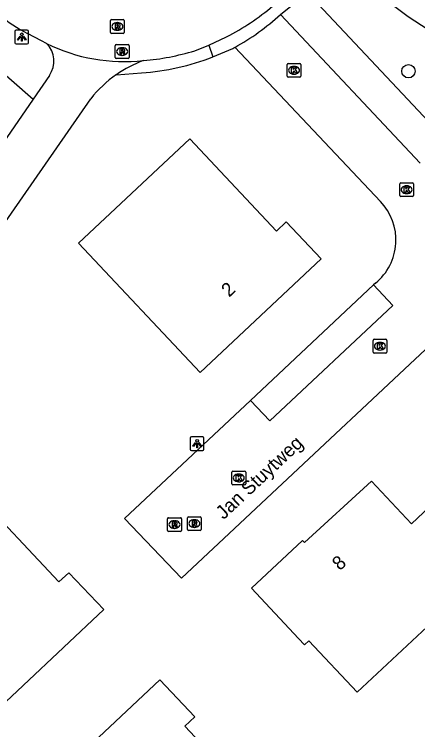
# Model space of a CAD drawing. Extents: x 159353 to 160616, y 385893 to 387321.
# Drawn here: x 160033.9 to 160063.3, y 386296.8 to 386348.8 of the extents above; entities that cross this region are included whole.
import ezdxf

# ---------------------------------------------------------------- set-up
doc = ezdxf.new("R2010")
doc.units = 0
for name, color, linetype in [('IMGEO_Boom', 7, 'Continuous'), ('IMGEO_Fietspad_open', 7, 'Continuous'), ('IMGEO_Groenvoorziening', 7, 'Continuous'), ('IMGEO_Kolk', 7, 'Continuous'), ('IMGEO_Lichtpunt', 7, 'Continuous'), ('IMGEO_Openbare_ruimte_label', 7, 'Continuous'), ('IMGEO_Pand', 7, 'Continuous'), ('IMGEO_Pand_nummerreeks', 7, 'Continuous'), ('IMGEO_Parkeervlak_open', 7, 'Continuous'), ('IMGEO_Rijbaan_lokaal_open', 7, 'Continuous'), ('IMGEO_Rioolput', 7, 'Continuous'), ('IMGEO_Voetpad_open', 7, 'Continuous')]:
    doc.layers.add(name, color=color, linetype=linetype)

msp = doc.modelspace()

# ---------------------------------------------------------------- linework, layer by layer
at = {"layer": 'IMGEO_Boom'}
msp.add_circle((160062.592, 386344.692), 0.489, dxfattribs=at)
at = {"layer": 'IMGEO_Fietspad_open'}
for points in [[(160036.492, 386344.379), (160035.313, 386342.665)], [(160035.313, 386342.665), (160023.475, 386325.445), (160019.422, 386319.187)], [(160028.115, 386326.61), (160030.423, 386329.61), (160039.507, 386342.692)]]:
    msp.add_lwpolyline(points, dxfattribs=at)
for centre, radius, start, end in [((160035.033, 386345.425), 1.795, 324.38, 45.6762), ((160046.273, 386337.382), 8.6, 109.9746, 124.8372), ((160046.279, 386337.374), 8.611, 124.8375, 141.8549)]:
    msp.add_arc(centre, radius, start, end, dxfattribs=at)
at = {"layer": 'IMGEO_Groenvoorziening'}
for points in [[(160057.684, 386352.391), (160062.563, 386348.669), (160068.806, 386344.635), (160075.536, 386341.218), (160076.309, 386340.989), (160077.718, 386340.313)], [(160055.245, 386350.409), (160067.508, 386337.34)]]:
    msp.add_lwpolyline(points, dxfattribs=at)
at = {"layer": 'IMGEO_Kolk'}
for p, q in [((160053.852, 386345.259), (160054.704, 386345.259)), ((160053.777, 386344.333), (160053.777, 386345.185)), ((160054.265, 386345.039), (160054.29, 386345.039)), ((160054.778, 386345.185), (160054.778, 386344.333)), ((160054.704, 386344.259), (160053.852, 386344.259)), ((160054.288, 386344.479), (160054.263, 386344.479)), ((160061.96, 386335.647), (160061.96, 386336.499)), ((160062.035, 386336.573), (160062.887, 386336.573)), ((160062.448, 386336.353), (160062.473, 386336.353)), ((160062.961, 386336.499), (160062.961, 386335.647)), ((160062.887, 386335.573), (160062.035, 386335.573)), ((160062.471, 386335.793), (160062.446, 386335.793)), ((160060.017, 386324.261), (160060.017, 386325.113)), ((160060.092, 386325.187), (160060.944, 386325.187)), ((160060.505, 386324.967), (160060.53, 386324.967)), ((160061.018, 386325.113), (160061.018, 386324.261)), ((160060.528, 386324.407), (160060.503, 386324.407)), ((160060.944, 386324.187), (160060.092, 386324.187)), ((160049.834, 386315.601), (160050.686, 386315.601)), ((160049.759, 386314.675), (160049.759, 386315.527)), ((160050.247, 386315.381), (160050.272, 386315.381)), ((160050.76, 386315.527), (160050.76, 386314.675)), ((160050.686, 386314.601), (160049.834, 386314.601)), ((160050.27, 386314.821), (160050.245, 386314.821))]:
    msp.add_line(p, q, dxfattribs=at)
for points in [[(160053.852, 386345.259), (160054.704, 386345.259)], [(160053.777, 386344.333), (160053.777, 386345.185)], [(160054.098, 386344.959), (160054.221, 386344.959), (160054.221, 386344.808), (160054.351, 386344.959), (160054.515, 386344.959), (160054.369, 386344.808), (160054.522, 386344.559), (160054.37, 386344.559), (160054.285, 386344.723), (160054.221, 386344.656), (160054.221, 386344.559), (160054.098, 386344.559), (160054.098, 386344.959)], [(160054.778, 386345.185), (160054.778, 386344.333)], [(160054.704, 386344.259), (160053.852, 386344.259)], [(160061.96, 386335.647), (160061.96, 386336.499)], [(160062.035, 386336.573), (160062.887, 386336.573)], [(160062.961, 386336.499), (160062.961, 386335.647)], [(160062.281, 386336.273), (160062.404, 386336.273), (160062.404, 386336.122), (160062.534, 386336.273), (160062.698, 386336.273), (160062.552, 386336.122), (160062.705, 386335.873), (160062.553, 386335.873), (160062.468, 386336.037), (160062.404, 386335.97), (160062.404, 386335.873), (160062.281, 386335.873), (160062.281, 386336.273)], [(160062.887, 386335.573), (160062.035, 386335.573)], [(160060.017, 386324.261), (160060.017, 386325.113)], [(160060.092, 386325.187), (160060.944, 386325.187)], [(160061.018, 386325.113), (160061.018, 386324.261)], [(160060.338, 386324.887), (160060.461, 386324.887), (160060.461, 386324.736), (160060.591, 386324.887), (160060.755, 386324.887), (160060.609, 386324.736), (160060.762, 386324.487), (160060.61, 386324.487), (160060.525, 386324.651), (160060.461, 386324.584), (160060.461, 386324.487), (160060.338, 386324.487), (160060.338, 386324.887)], [(160060.944, 386324.187), (160060.092, 386324.187)], [(160049.834, 386315.601), (160050.686, 386315.601)], [(160049.759, 386314.675), (160049.759, 386315.527)], [(160050.08, 386315.301), (160050.203, 386315.301), (160050.203, 386315.15), (160050.333, 386315.301), (160050.497, 386315.301), (160050.351, 386315.15), (160050.504, 386314.901), (160050.352, 386314.901), (160050.267, 386315.065), (160050.203, 386314.998), (160050.203, 386314.901), (160050.08, 386314.901), (160050.08, 386315.301)], [(160050.76, 386315.527), (160050.76, 386314.675)], [(160050.686, 386314.601), (160049.834, 386314.601)]]:
    msp.add_lwpolyline(points, dxfattribs=at)
for centre, start, end in [((160053.854, 386345.183), 91.552, 178.448), ((160053.854, 386345.183), 91.552, 178.448), ((160054.702, 386345.183), 1.552, 88.448), ((160054.702, 386345.183), 1.552, 88.448), ((160053.854, 386344.335), 181.552, 268.448), ((160053.854, 386344.335), 181.552, 268.448), ((160054.702, 386344.335), 271.552, 358.448), ((160054.702, 386344.335), 271.552, 358.448), ((160062.037, 386336.497), 91.552, 178.448), ((160062.037, 386336.497), 91.552, 178.448), ((160062.885, 386336.497), 1.552, 88.448), ((160062.885, 386336.497), 1.552, 88.448), ((160062.037, 386335.649), 181.552, 268.448), ((160062.037, 386335.649), 181.552, 268.448), ((160062.885, 386335.649), 271.552, 358.448), ((160062.885, 386335.649), 271.552, 358.448), ((160060.094, 386325.111), 91.552, 178.448), ((160060.094, 386325.111), 91.552, 178.448), ((160060.942, 386325.111), 1.552, 88.448), ((160060.942, 386325.111), 1.552, 88.448), ((160060.094, 386324.263), 181.552, 268.448), ((160060.094, 386324.263), 181.552, 268.448), ((160060.942, 386324.263), 271.552, 358.448), ((160060.942, 386324.263), 271.552, 358.448), ((160049.836, 386315.525), 91.552, 178.448), ((160049.836, 386315.525), 91.552, 178.448), ((160050.684, 386315.525), 1.552, 88.448), ((160050.684, 386315.525), 1.552, 88.448), ((160049.836, 386314.677), 181.552, 268.448), ((160049.836, 386314.677), 181.552, 268.448), ((160050.684, 386314.677), 271.552, 358.448), ((160050.684, 386314.677), 271.552, 358.448)]:
    msp.add_arc(centre, 0.0765, start, end, dxfattribs=at)
for centre, major_axis, ratio, start_param, end_param in [((160054.264, 386344.759), (-0.387, 0.002), 0.722429, 4.712389, 7.853982), ((160054.289, 386344.759), (-0.39, 0.002), 0.717154, 1.570796, 4.712389), ((160062.447, 386336.073), (-0.387, 0.002), 0.722429, 4.712389, 7.853982), ((160062.472, 386336.073), (-0.39, 0.002), 0.717154, 1.570796, 4.712389), ((160060.504, 386324.687), (-0.387, 0.002), 0.722429, 4.712389, 7.853982), ((160060.529, 386324.687), (-0.39, 0.002), 0.717154, 1.570796, 4.712389), ((160050.246, 386315.101), (-0.387, 0.002), 0.722429, 4.712389, 7.853982), ((160050.271, 386315.101), (-0.39, 0.002), 0.717154, 1.570796, 4.712389)]:
    msp.add_ellipse(centre, major_axis=major_axis, ratio=ratio, start_param=start_param, end_param=end_param, dxfattribs=at)
at = {"layer": 'IMGEO_Lichtpunt'}
for p, q in [((160033.984, 386347.576), (160033.984, 386346.769)), ((160033.984, 386347.576), (160033.984, 386346.769)), ((160034.886, 386347.671), (160034.078, 386347.671)), ((160034.886, 386347.671), (160034.078, 386347.671)), ((160034.98, 386346.769), (160034.98, 386347.576)), ((160034.98, 386346.769), (160034.98, 386347.576)), ((160034.078, 386346.675), (160034.886, 386346.675)), ((160034.078, 386346.675), (160034.886, 386346.675)), ((160046.734, 386318.007), (160046.734, 386317.2)), ((160046.734, 386318.007), (160046.734, 386317.2)), ((160047.636, 386318.102), (160046.828, 386318.102)), ((160047.636, 386318.102), (160046.828, 386318.102)), ((160047.73, 386317.2), (160047.73, 386318.007)), ((160047.73, 386317.2), (160047.73, 386318.007)), ((160046.828, 386317.106), (160047.636, 386317.106)), ((160046.828, 386317.106), (160047.636, 386317.106))]:
    msp.add_line(p, q, dxfattribs=at)
for points in [[(160034.358, 386347.24), (160034.397, 386347.212), (160034.209, 386346.95), (160034.171, 386346.977), (160034.358, 386347.24)], [(160034.46, 386347.192), (160034.507, 386347.192), (160034.507, 386346.87), (160034.46, 386346.87), (160034.46, 386347.192)], [(160034.57, 386347.212), (160034.608, 386347.239), (160034.795, 386346.977), (160034.756, 386346.949), (160034.57, 386347.212)], [(160047.108, 386317.671), (160047.147, 386317.643), (160046.959, 386317.381), (160046.921, 386317.408), (160047.108, 386317.671)], [(160047.21, 386317.623), (160047.257, 386317.623), (160047.257, 386317.301), (160047.21, 386317.301), (160047.21, 386317.623)], [(160047.32, 386317.643), (160047.358, 386317.67), (160047.545, 386317.408), (160047.506, 386317.38), (160047.32, 386317.643)]]:
    msp.add_lwpolyline(points, dxfattribs=at)
for centre in [(160034.483, 386347.374), (160047.233, 386317.805)]:
    msp.add_circle(centre, 0.0994, dxfattribs=at)
for centre, start, end in [((160034.078, 386347.576), 90, 180), ((160034.078, 386347.576), 90, 180), ((160034.886, 386347.576), 0, 90), ((160034.886, 386347.576), 0, 90), ((160034.078, 386346.769), 180, 270), ((160034.078, 386346.769), 180, 270), ((160034.886, 386346.769), 270, 0), ((160034.886, 386346.769), 270, 360), ((160046.828, 386318.007), 90, 180), ((160046.828, 386318.007), 90, 180), ((160047.636, 386318.007), 0, 90), ((160047.636, 386318.007), 0, 90), ((160046.828, 386317.2), 180, 270), ((160046.828, 386317.2), 180, 270), ((160047.636, 386317.2), 270, 0), ((160047.636, 386317.2), 270, 360)]:
    msp.add_arc(centre, 0.0946, start, end, dxfattribs=at)
at = {"layer": 'IMGEO_Pand'}
for points in [[(160056.258, 386331.041), (160053.711, 386333.738), (160052.99, 386333.057), (160046.703, 386339.766), (160038.614, 386332.175), (160047.442, 386322.769), (160056.258, 386331.041)], [(160040.448, 386305.526), (160031.643, 386297.246), (160022.821, 386306.624), (160020.642, 386304.575), (160018.238, 386307.132), (160026.45, 386314.856), (160028.847, 386312.307), (160030.892, 386314.23), (160037.187, 386307.541), (160037.911, 386308.196), (160040.448, 386305.526)], [(160065.428, 386314.229), (160062.807, 386311.775), (160059.911, 386314.868), (160055.027, 386310.406), (160054.891, 386310.557), (160051.18, 386307.073), (160054.599, 386303.425), (160055.039, 386302.956), (160055.36, 386303.256), (160058.869, 386299.51), (160066.855, 386306.996), (160067.661, 386306.133), (160070.514, 386308.807)], [(160052.62, 386290.349), (160048.981, 386286.921), (160044.559, 386282.757), (160035.727, 386292.135), (160040.885, 386296.992), (160044.524, 386300.42), (160047.053, 386297.726), (160046.349, 386297.048), (160052.62, 386290.349)]]:
    msp.add_lwpolyline(points, dxfattribs=at)
at = {"layer": 'IMGEO_Parkeervlak_open'}
msp.add_lwpolyline([(160051.119, 386320.747), (160060.063, 386329.146)], dxfattribs=at)
at = {"layer": 'IMGEO_Rijbaan_lokaal_open'}
for points in [[(160063.444, 386337.995), (160053.282, 386348.81)], [(160036.287, 386346.709), (160035.908, 386346.907), (160034.907, 386347.43)], [(160048.093, 386346.587), (160049.375, 386347.193)], [(160047.054, 386346.18), (160048.093, 386346.587)], [(160049.976, 386346.43), (160060.561, 386335.211)], [(160051.119, 386320.747), (160041.959, 386312.146), (160046.09, 386307.804), (160070.392, 386330.604)], [(160060.063, 386329.146), (160061.452, 386327.651), (160052.508, 386319.265), (160051.119, 386320.747)], [(160060.199, 386329.274), (160060.063, 386329.146)]]:
    msp.add_lwpolyline(points, dxfattribs=at)
for centre, radius, start, end in [((160040.95, 386363.416), 18.28, 297.4452, 310.1393), ((160040.949, 386358.857), 12.926, 231.0328, 242.1336), ((160041.601, 386361.549), 17.284, 298.9825, 312.518), ((160041.955, 386358.232), 12.842, 243.8097, 276.1706), ((160041.827, 386363.34), 17.938, 274.8233, 286.9421), ((160057.628, 386332.41), 4.055, 309.3392, 43.6824)]:
    msp.add_arc(centre, radius, start, end, dxfattribs=at)
at = {"layer": 'IMGEO_Rioolput'}
for p, q in [((160040.937, 386347.521), (160040.937, 386348.373)), ((160041.012, 386348.447), (160041.864, 386348.447)), ((160041.938, 386348.373), (160041.938, 386347.521)), ((160041.425, 386348.227), (160041.45, 386348.227)), ((160041.864, 386347.447), (160041.012, 386347.447)), ((160041.448, 386347.667), (160041.423, 386347.667)), ((160041.281, 386345.698), (160041.281, 386346.55)), ((160041.356, 386346.624), (160042.208, 386346.624)), ((160041.769, 386346.404), (160041.794, 386346.404)), ((160042.282, 386346.55), (160042.282, 386345.698)), ((160041.792, 386345.844), (160041.767, 386345.844)), ((160042.208, 386345.624), (160041.356, 386345.624)), ((160045.086, 386311.284), (160045.086, 386312.136)), ((160045.161, 386312.21), (160046.013, 386312.21)), ((160045.574, 386311.99), (160045.599, 386311.99)), ((160046.087, 386312.136), (160046.087, 386311.284)), ((160046.529, 386311.354), (160046.529, 386312.206)), ((160046.604, 386312.28), (160047.456, 386312.28)), ((160047.017, 386312.06), (160047.042, 386312.06)), ((160047.53, 386312.206), (160047.53, 386311.354)), ((160045.597, 386311.43), (160045.572, 386311.43)), ((160047.04, 386311.5), (160047.015, 386311.5)), ((160046.013, 386311.21), (160045.161, 386311.21)), ((160047.456, 386311.28), (160046.604, 386311.28))]:
    msp.add_line(p, q, dxfattribs=at)
for points in [[(160040.937, 386347.521), (160040.937, 386348.373)], [(160041.012, 386348.447), (160041.864, 386348.447)], [(160041.938, 386348.373), (160041.938, 386347.521)], [(160041.526, 386348.145), (160041.274, 386348.147), (160041.274, 386347.747)], [(160041.274, 386347.747), (160041.398, 386347.747), (160041.398, 386347.909), (160041.409, 386347.909)], [(160041.452, 386348.066), (160041.398, 386348.066), (160041.398, 386347.985)], [(160041.398, 386347.985), (160041.45, 386347.985)], [(160041.456, 386347.88), (160041.527, 386347.747), (160041.667, 386347.747), (160041.602, 386347.873)], [(160041.864, 386347.447), (160041.012, 386347.447)], [(160041.281, 386345.698), (160041.281, 386346.55)], [(160041.356, 386346.624), (160042.208, 386346.624)], [(160041.87, 386346.322), (160041.618, 386346.324), (160041.618, 386345.924)], [(160041.796, 386346.243), (160041.742, 386346.243), (160041.742, 386346.162)], [(160042.282, 386346.55), (160042.282, 386345.698)], [(160041.618, 386345.924), (160041.742, 386345.924), (160041.742, 386346.086), (160041.753, 386346.086)], [(160041.742, 386346.162), (160041.794, 386346.162)], [(160041.8, 386346.057), (160041.871, 386345.924), (160042.011, 386345.924), (160041.946, 386346.05)], [(160042.208, 386345.624), (160041.356, 386345.624)], [(160045.086, 386311.284), (160045.086, 386312.136)], [(160045.161, 386312.21), (160046.013, 386312.21)], [(160045.675, 386311.908), (160045.423, 386311.91), (160045.423, 386311.51)], [(160046.087, 386312.136), (160046.087, 386311.284)], [(160046.529, 386311.354), (160046.529, 386312.206)], [(160046.604, 386312.28), (160047.456, 386312.28)], [(160047.118, 386311.978), (160046.866, 386311.98), (160046.866, 386311.58)], [(160047.044, 386311.899), (160046.99, 386311.899), (160046.99, 386311.818)], [(160047.53, 386312.206), (160047.53, 386311.354)], [(160045.423, 386311.51), (160045.547, 386311.51), (160045.547, 386311.672), (160045.558, 386311.672)], [(160045.601, 386311.829), (160045.547, 386311.829), (160045.547, 386311.748)], [(160045.547, 386311.748), (160045.599, 386311.748)], [(160045.605, 386311.643), (160045.676, 386311.51), (160045.816, 386311.51), (160045.751, 386311.636)], [(160046.866, 386311.58), (160046.99, 386311.58), (160046.99, 386311.742), (160047.001, 386311.742)], [(160046.99, 386311.818), (160047.042, 386311.818)], [(160047.048, 386311.713), (160047.119, 386311.58), (160047.259, 386311.58), (160047.194, 386311.706)], [(160046.013, 386311.21), (160045.161, 386311.21)], [(160047.456, 386311.28), (160046.604, 386311.28)]]:
    msp.add_lwpolyline(points, dxfattribs=at)
for centre, radius, start, end in [((160041.014, 386348.371), 0.0765, 91.552, 178.448), ((160041.014, 386348.371), 0.0765, 91.552, 178.448), ((160041.862, 386348.371), 0.0765, 1.552, 88.448), ((160041.862, 386348.371), 0.0765, 1.552, 88.448), ((160041.408, 386347.856), 0.0533, 26.0293, 88.6989), ((160041.434, 386348.174), 0.19, 274.7715, 282.9687), ((160041.458, 386347.97), 0.0964, 77.0061, 93.1865), ((160041.472, 386348.027), 0.0378, 276.6634, 79.6772), ((160041.525, 386348.035), 0.109, 350.3612, 89.416), ((160041.523, 386348.035), 0.112, 277.5842, 350.9817), ((160041.507, 386347.82), 0.108, 29.5134, 73.7905), ((160041.014, 386347.523), 0.0765, 181.552, 268.448), ((160041.014, 386347.523), 0.0765, 181.552, 268.448), ((160041.862, 386347.523), 0.0765, 271.552, 358.448), ((160041.862, 386347.523), 0.0765, 271.552, 358.448), ((160041.358, 386346.548), 0.0765, 91.552, 178.448), ((160041.358, 386346.548), 0.0765, 91.552, 178.448), ((160041.802, 386346.147), 0.0964, 77.0061, 93.1865), ((160041.816, 386346.204), 0.0378, 276.6634, 79.6772), ((160041.869, 386346.212), 0.109, 350.3612, 89.416), ((160042.206, 386346.548), 0.0765, 1.552, 88.448), ((160042.206, 386346.548), 0.0765, 1.552, 88.448), ((160041.752, 386346.033), 0.0533, 26.0293, 88.6989), ((160041.778, 386346.351), 0.19, 274.7715, 282.9687), ((160041.867, 386346.212), 0.112, 277.5842, 350.9817), ((160041.851, 386345.997), 0.108, 29.5134, 73.7905), ((160041.358, 386345.7), 0.0765, 181.552, 268.448), ((160041.358, 386345.7), 0.0765, 181.552, 268.448), ((160042.206, 386345.7), 0.0765, 271.552, 358.448), ((160042.206, 386345.7), 0.0765, 271.552, 358.448), ((160045.163, 386312.134), 0.0765, 91.552, 178.448), ((160045.163, 386312.134), 0.0765, 91.552, 178.448), ((160045.674, 386311.798), 0.109, 350.3612, 89.416), ((160046.011, 386312.134), 0.0765, 1.552, 88.448), ((160046.011, 386312.134), 0.0765, 1.552, 88.448), ((160046.606, 386312.204), 0.0765, 91.552, 178.448), ((160046.606, 386312.204), 0.0765, 91.552, 178.448), ((160047.05, 386311.803), 0.0964, 77.0061, 93.1865), ((160047.064, 386311.86), 0.0378, 276.6634, 79.6772), ((160047.117, 386311.868), 0.109, 350.3612, 89.416), ((160047.454, 386312.204), 0.0765, 1.552, 88.448), ((160047.454, 386312.204), 0.0765, 1.552, 88.448), ((160045.557, 386311.619), 0.0533, 26.0293, 88.6989), ((160045.583, 386311.937), 0.19, 274.7715, 282.9687), ((160045.607, 386311.733), 0.0964, 77.0061, 93.1865), ((160045.621, 386311.79), 0.0378, 276.6634, 79.6772), ((160045.672, 386311.798), 0.112, 277.5842, 350.9817), ((160045.656, 386311.583), 0.108, 29.5134, 73.7905), ((160047, 386311.689), 0.0533, 26.0293, 88.6989), ((160047.026, 386312.007), 0.19, 274.7715, 282.9687), ((160047.115, 386311.868), 0.112, 277.5842, 350.9817), ((160047.099, 386311.653), 0.108, 29.5134, 73.7905), ((160045.163, 386311.286), 0.0765, 181.552, 268.448), ((160045.163, 386311.286), 0.0765, 181.552, 268.448), ((160046.011, 386311.286), 0.0765, 271.552, 358.448), ((160046.011, 386311.286), 0.0765, 271.552, 358.448), ((160046.606, 386311.356), 0.0765, 181.552, 268.448), ((160046.606, 386311.356), 0.0765, 181.552, 268.448), ((160047.454, 386311.356), 0.0765, 271.552, 358.448), ((160047.454, 386311.356), 0.0765, 271.552, 358.448)]:
    msp.add_arc(centre, radius, start, end, dxfattribs=at)
for centre, major_axis, ratio, start_param, end_param in [((160041.424, 386347.947), (-0.387, 0.002), 0.722429, 4.712389, 7.853982), ((160041.449, 386347.947), (-0.39, 0.002), 0.717154, 1.570796, 4.712389), ((160041.768, 386346.124), (-0.387, 0.002), 0.722429, 4.712389, 7.853982), ((160041.793, 386346.124), (-0.39, 0.002), 0.717154, 1.570796, 4.712389), ((160045.573, 386311.71), (-0.387, 0.002), 0.722429, 4.712389, 7.853982), ((160045.598, 386311.71), (-0.39, 0.002), 0.717154, 1.570796, 4.712389), ((160047.016, 386311.78), (-0.387, 0.002), 0.722429, 4.712389, 7.853982), ((160047.041, 386311.78), (-0.39, 0.002), 0.717154, 1.570796, 4.712389)]:
    msp.add_ellipse(centre, major_axis=major_axis, ratio=ratio, start_param=start_param, end_param=end_param, dxfattribs=at)
at = {"layer": 'IMGEO_Voetpad_open'}
for points in [[(160053.282, 386348.81), (160054.162, 386349.527)], [(160048.093, 386346.587), (160048.384, 386345.731)], [(160048.384, 386345.731), (160049.822, 386346.354), (160049.976, 386346.43)], [(160032.223, 386345.323), (160032.324, 386345.252), (160035.313, 386342.665)], [(160041.36, 386344.441), (160043.182, 386344.573)]]:
    msp.add_lwpolyline(points, dxfattribs=at)
msp.add_arc((160041.884, 386362.669), 18.142, 274.1038, 290.9958, dxfattribs=at)

# ---------------------------------------------------------------- texts
at = {"layer": 'IMGEO_Openbare_ruimte_label'}
msp.add_text('Jan Stuytweg', height=1, rotation=43.1759, dxfattribs=at).set_placement((160049.156, 386312.029))
at = {"layer": 'IMGEO_Pand_nummerreeks'}
for s, rotation, p in [('2', 43.1766, (160049.557, 386328.209)), ('8', 42.4147, (160057.603, 386308.317))]:
    msp.add_text(s, height=1, rotation=rotation, dxfattribs=at).set_placement(p)

doc.saveas('drawing.dxf')
